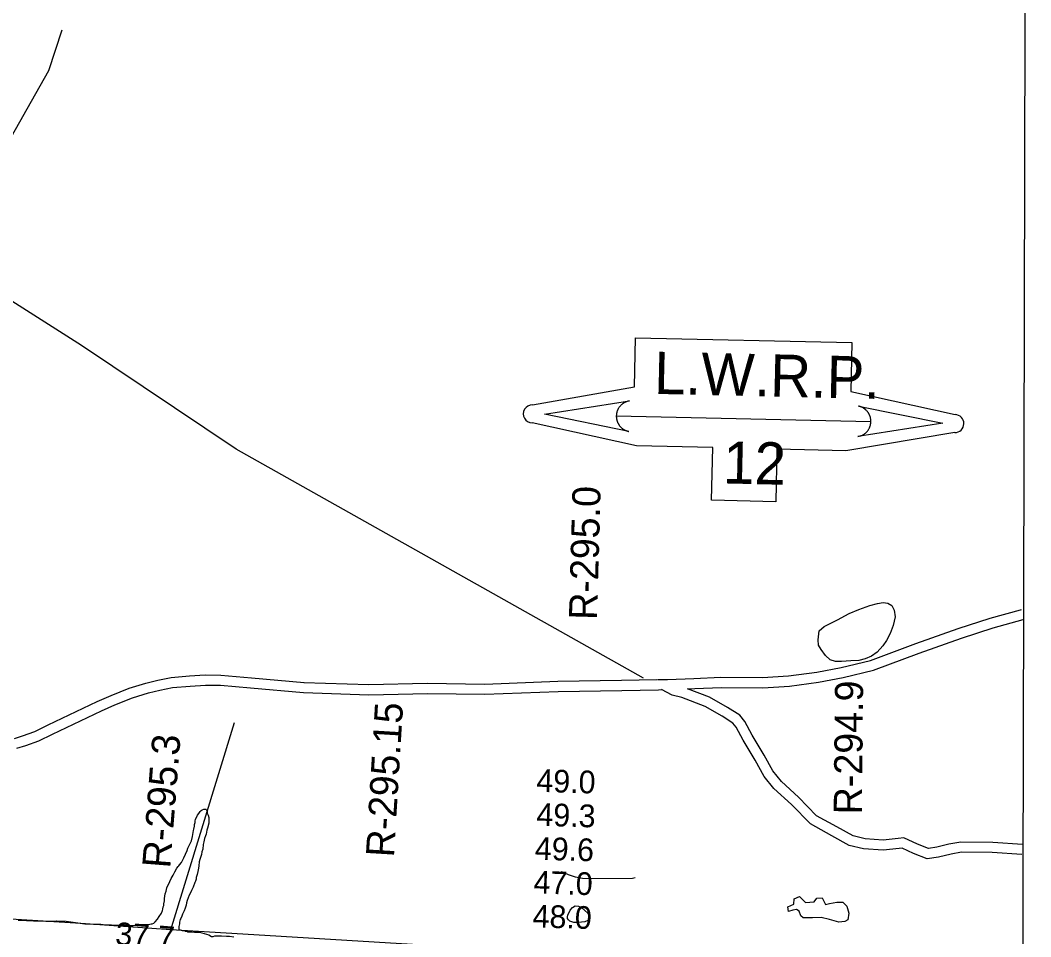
# Model space of a CAD drawing. Extents: x 3161615 to 3199515, y 867541 to 892976.
# Drawn here: x 3194247 to 3197229, y 880802 to 883507 of the extents above; entities that cross this region are included whole.
import ezdxf

# ---------------------------------------------------------------- set-up
doc = ezdxf.new("R2010")
doc.units = 0
for name, color, linetype in [('V-GRID-FRAM', 7, 'Continuous'), ('V-RIVR-RANG', 7, 'Continuous'), ('V-RIVR-RANG-IDEN', 7, 'Continuous'), ('V-ROAD-CNTR', 7, 'Continuous'), ('V-SITE-VEGE', 7, 'Continuous'), ('V-TOPO-MINR', 7, 'Continuous'), ('V-TOPO-SHOR', 7, 'Continuous'), ('V-TOPO-WATR-IDEN', 7, 'Continuous')]:
    doc.layers.add(name, color=color, linetype=linetype)

msp = doc.modelspace()

# ---------------------------------------------------------------- linework, layer by layer
at = {"layer": 'V-GRID-FRAM'}
msp.add_lwpolyline([(3165877.4, 891195.5), (3197229, 891108.8), (3197186.7, 872920.9), (3165819.2, 873007.6), (3165877.4, 891195.5)], dxfattribs=at)
at = {"layer": 'V-ROAD-CNTR'}
for points in [[(3196234.7, 881564.8), (3196314.7, 881568), (3196437.4, 881567.2), (3196513.8, 881571.9), (3196597.8, 881582.9), (3196669.5, 881596.6), (3196756.5, 881618), (3196889.6, 881667.7), (3197015, 881712.4), (3197109.5, 881742.3), (3197198.9, 881767.3), (3197201.1, 881767.9)], [(3196237.4, 881534.9), (3196315.2, 881538), (3196438.2, 881537.2), (3196516.7, 881542), (3196602.6, 881553.3), (3196675.9, 881567.3), (3196765.3, 881589.3), (3196899.9, 881639.5), (3197024.6, 881683.9), (3197118.1, 881713.6), (3197206.9, 881738.4), (3197209.1, 881739)], [(3194230.6, 881387.8), (3194254.1, 881394.9), (3194290.1, 881408.1), (3194329.7, 881427.6), (3194474.4, 881496.3), (3194515.4, 881514.2), (3194568.8, 881535.6), (3194618.2, 881551.1), (3194653, 881559.7), (3194692.8, 881567.3), (3194746.8, 881572), (3194793.4, 881575), (3194839.4, 881574.4), (3194929.7, 881566.5), (3195085.3, 881552.9)], [(3194237.6, 881358.6), (3194263.6, 881366.4), (3194302, 881380.5), (3194342.8, 881400.6), (3194486.8, 881469), (3194527, 881486.5), (3194578.9, 881507.3), (3194626.3, 881522.2), (3194659.4, 881530.4), (3194696.9, 881537.6), (3194749.1, 881542.1), (3194794.1, 881545), (3194837.9, 881544.4), (3194927.1, 881536.6), (3195082.7, 881523)], [(3195084.5, 881552.9), (3195276.1, 881546.6), (3195448.5, 881550.5), (3195617.9, 881548.2), (3195833.9, 881556.2), (3196021.8, 881559.4), (3196125.4, 881561.2)], [(3196128.1, 881561.3), (3196157.6, 881561.8), (3196234.7, 881564.8)], [(3195083.5, 881522.9), (3195275.9, 881516.6), (3195448.7, 881520.5), (3195618.3, 881518.2), (3195834.7, 881526.2), (3196022.3, 881529.4), (3196130.7, 881531.3)], [(3196130.7, 881531.3), (3196139.1, 881531.5)], [(3197202.5, 881045.2), (3197115.5, 881050.7), (3197024.8, 881051.9), (3196993.7, 881046.3), (3196956.9, 881036.9), (3196923.2, 881032.6), (3196882.7, 881048.3), (3196849.3, 881063.7), (3196841, 881062.7), (3196793.6, 881057.7), (3196735.6, 881061.5), (3196693.4, 881072.2), (3196642, 881100.5), (3196578.8, 881135.5), (3196523, 881192.7), (3196471.1, 881239.7), (3196442.5, 881275.5), (3196416, 881323.6), (3196380.8, 881382.5), (3196360.2, 881421.1), (3196350.2, 881433.1), (3196318.1, 881453.7), (3196268.6, 881482), (3196199.8, 881508.2), (3196171, 881514.9), (3196139.1, 881531.5)], [(3196216, 881534.1), (3196237.4, 881534.9)], [(3197204.4, 881075.1), (3197116.6, 881080.7), (3197022.3, 881081.9), (3196987.3, 881075.6), (3196951.3, 881066.4), (3196927, 881063.3), (3196894.4, 881075.9), (3196854.1, 881094.6), (3196837.5, 881092.5), (3196793, 881087.8), (3196740.4, 881091.2), (3196704.5, 881100.3), (3196656.5, 881126.8), (3196597.2, 881159.6), (3196543.8, 881214.3), (3196493, 881260.3), (3196467.6, 881292.2), (3196442, 881338.6), (3196406.9, 881397.3), (3196385.2, 881438), (3196370.2, 881455.8), (3196333.7, 881479.3), (3196281.5, 881509.2), (3196216, 881534.1)]]:
    msp.add_lwpolyline(points, dxfattribs=at)
at = {"layer": 'V-SITE-VEGE'}
for p, q in [((3194764.9, 881149.2), (3194768.6, 881156.1)), ((3194768.6, 881156.1), (3194770.4, 881161.4)), ((3194770.4, 881161.4), (3194774.1, 881166)), ((3194774.1, 881166), (3194778.3, 881171.8)), ((3194778.3, 881171.8), (3194781.3, 881174.7)), ((3194781.3, 881174.7), (3194784.3, 881177)), ((3194784.3, 881177), (3194789.6, 881179.2)), ((3194789.6, 881179.2), (3194792.6, 881179.2)), ((3194792.6, 881179.2), (3194795.5, 881178.5)), ((3194795.5, 881178.5), (3194796.6, 881176.7)), ((3194796.6, 881176.7), (3194798.9, 881171.4)), ((3194798.9, 881171.4), (3194799.4, 881167.3)), ((3194799.4, 881167.3), (3194802.2, 881160.8)), ((3194802.2, 881160.8), (3194803.8, 881154.8)), ((3194759.6, 881119.9), (3194761.6, 881129.2)), ((3194761.6, 881129.2), (3194761.7, 881133.9)), ((3194761.7, 881133.9), (3194763.5, 881139.2)), ((3194763.5, 881139.2), (3194763.6, 881143.3)), ((3194763.6, 881143.3), (3194764.9, 881149.2)), ((3194804.1, 881137.2), (3194800.3, 881122.6)), ((3194803.8, 881154.8), (3194804.2, 881144.8)), ((3194804.2, 881144.8), (3194804.1, 881137.2)), ((3194752.5, 881085.9), (3194755.7, 881098.2)), ((3194755.7, 881098.2), (3194759, 881115.8)), ((3194759, 881115.8), (3194759.6, 881119.9)), ((3194793.9, 881100.4), (3194791.4, 881092.8)), ((3194795.8, 881105), (3194793.9, 881100.4)), ((3194798.4, 881117.3), (3194795.8, 881105)), ((3194800.3, 881122.6), (3194798.4, 881117.3)), ((3194742.1, 881063.8), (3194752.5, 881085.9)), ((3194787.5, 881074.6), (3194786.1, 881060.5)), ((3194789.5, 881082.8), (3194787.5, 881074.6)), ((3194791.4, 881092.8), (3194789.5, 881082.8)), ((3194730.3, 881035.2), (3194740.2, 881057.3)), ((3194740.2, 881057.3), (3194742.1, 881063.8)), ((3194780.4, 881038.9), (3194777.3, 881030.1)), ((3194782.3, 881044.7), (3194780.4, 881038.9)), ((3194783, 881053), (3194782.3, 881044.7)), ((3194786.1, 881060.5), (3194783, 881053)), ((3194709.1, 881004.5), (3194713.4, 881010.2)), ((3194713.4, 881010.2), (3194715.8, 881012)), ((3194715.8, 881012), (3194717, 881014.3)), ((3194717, 881014.3), (3194723, 881021.8)), ((3194723, 881021.8), (3194730.3, 881035.2)), ((3194774, 881011.4), (3194773.8, 881004.4)), ((3194775.4, 881023.1), (3194774, 881011.4)), ((3194777.3, 881030.1), (3194775.4, 881023.1)), ((3194692.7, 880974.2), (3194698.8, 880984.7)), ((3194698.8, 880984.7), (3194703.1, 880994)), ((3194703.1, 880994), (3194709.1, 881004.5)), ((3194766.8, 880976.9), (3194766.1, 880972.2)), ((3194769.3, 880986.2), (3194766.8, 880976.9)), ((3194771.9, 880995), (3194769.3, 880986.2)), ((3194773.8, 881004.4), (3194771.9, 880995)), ((3194677.8, 880936.9), (3194679.8, 880946.8)), ((3194679.8, 880946.8), (3194689, 880966)), ((3194689, 880966), (3194692.7, 880974.2)), ((3194758, 880948.8), (3194752.5, 880938.9)), ((3194762.4, 880962.2), (3194758, 880948.8)), ((3194764.8, 880966.3), (3194762.4, 880962.2)), ((3194766.1, 880972.2), (3194764.8, 880966.3)), ((3194673.3, 880915.8), (3194675.3, 880928.7)), ((3194675.3, 880928.7), (3194677.8, 880936.9)), ((3194743.3, 880917.4), (3194739.6, 880909.2)), ((3194745.8, 880924.9), (3194743.3, 880917.4)), ((3194750.1, 880932.5), (3194745.8, 880924.9)), ((3194752.5, 880938.9), (3194750.1, 880932.5)), ((3194668.6, 880884.1), (3194669.3, 880890.6)), ((3194669.3, 880890.6), (3194671.1, 880894.7)), ((3194671.1, 880894.7), (3194671.2, 880900)), ((3194671.2, 880900), (3194673.2, 880908.7)), ((3194673.2, 880908.7), (3194673.3, 880915.8)), ((3194734.5, 880887), (3194730.8, 880879.4)), ((3194737, 880895.7), (3194734.5, 880887)), ((3194737.7, 880902.8), (3194737, 880895.7)), ((3194739.6, 880909.2), (3194737.7, 880902.8)), ((3194652.1, 880854.5), (3194657.5, 880862)), ((3194657.5, 880862), (3194664.2, 880872.5)), ((3194664.2, 880872.5), (3194666.7, 880880.1)), ((3194666.7, 880880.1), (3194668.6, 880884.1)), ((3194724.6, 880863.6), (3194720.9, 880856.7)), ((3194726.5, 880869.5), (3194724.6, 880863.6)), ((3194730.8, 880879.4), (3194726.5, 880869.5)), ((3194241.1, 880851.4), (3194249.9, 880851.3)), ((3194249.9, 880851.3), (3194266.4, 880850.9)), ((3194266.4, 880850.9), (3194278.7, 880850.1)), ((3194278.7, 880850.1), (3194286.9, 880849.9)), ((3194286.9, 880849.9), (3194314.5, 880849.4)), ((3194314.5, 880849.4), (3194322.8, 880848.6)), ((3194322.8, 880848.6), (3194346.3, 880848.2)), ((3194346.3, 880848.2), (3194351, 880848.7)), ((3194351, 880848.7), (3194354.5, 880849.2)), ((3194354.5, 880849.2), (3194383.3, 880848.6)), ((3194383.3, 880848.6), (3194417.3, 880843.3)), ((3194417.3, 880843.3), (3194430.8, 880841.2)), ((3194430.8, 880841.2), (3194438.4, 880840.5)), ((3194438.4, 880840.5), (3194463.7, 880840)), ((3194463.7, 880840), (3194485.4, 880839.6)), ((3194485.4, 880839.6), (3194499.5, 880838.1)), ((3194499.5, 880838.1), (3194506.6, 880838)), ((3194506.6, 880838), (3194517.1, 880837.2)), ((3194517.1, 880837.2), (3194545.3, 880836.6)), ((3194545.3, 880836.6), (3194548.9, 880836.5)), ((3194548.9, 880836.5), (3194555.3, 880836.4)), ((3194555.3, 880836.4), (3194564.7, 880836.2)), ((3194564.7, 880836.2), (3194571.8, 880836.1)), ((3194571.8, 880836.1), (3194581.8, 880835.9)), ((3194581.8, 880835.9), (3194585.9, 880836.4)), ((3194585.9, 880836.4), (3194593.5, 880836.2)), ((3194593.5, 880836.2), (3194597.7, 880837.3)), ((3194597.7, 880837.3), (3194603, 880837.2)), ((3194603, 880837.2), (3194609.5, 880838.9)), ((3194609.5, 880838.9), (3194619.4, 880838.7)), ((3194619.4, 880838.7), (3194625.9, 880839.1)), ((3194625.9, 880839.1), (3194633.6, 880840.7)), ((3194633.6, 880840.7), (3194637.1, 880840.7)), ((3194637.1, 880840.7), (3194641.3, 880842.9)), ((3194641.3, 880842.9), (3194645.5, 880847)), ((3194645.5, 880847), (3194652.1, 880854.5)), ((3194715.7, 880832.7), (3194715, 880826.8)), ((3194717.7, 880840.8), (3194715.7, 880832.7)), ((3194717.8, 880845.5), (3194717.7, 880840.8)), ((3194719.7, 880853.2), (3194717.8, 880845.5)), ((3194720.9, 880856.7), (3194719.7, 880853.2)), ((3194715, 880826.8), (3194715, 880823.8)), ((3194715, 880823.8), (3194719.7, 880823.2)), ((3194719.7, 880823.2), (3194725.5, 880821.3)), ((3194725.5, 880821.3), (3194732, 880820.6)), ((3194732, 880820.6), (3194734.3, 880819.4)), ((3194734.3, 880819.4), (3194739, 880818.7)), ((3194739, 880818.7), (3194741.3, 880817.4)), ((3194741.3, 880817.4), (3194747.8, 880816.7)), ((3194747.8, 880816.7), (3194753.6, 880816.6)), ((3194753.6, 880816.6), (3194761.9, 880815.9)), ((3194761.9, 880815.9), (3194776, 880815.6)), ((3194776, 880815.6), (3194803.4, 880808)), ((3194803.4, 880808), (3194812.2, 880803.7)), ((3194812.2, 880803.7), (3194816.3, 880803.6)), ((3194816.3, 880803.6), (3194821.6, 880805.3)), ((3194821.6, 880805.3), (3194833.4, 880805.6)), ((3194833.4, 880805.6), (3194841.6, 880805.5)), ((3194841.6, 880805.5), (3194855.7, 880804.6)), ((3194855.7, 880804.6), (3194864.5, 880803.8)), ((3194864.5, 880803.8), (3194877.4, 880802.4))]:
    msp.add_line(p, q, dxfattribs=at)
at = {"layer": 'V-TOPO-MINR'}
for points in [[(3196061.5, 880976.1), (3196053.6, 880974.8), (3195927.7, 880973.4), (3195906.3, 880974.8), (3195885.4, 880978.2), (3195865.3, 880984.9), (3195845.6, 880993.6), (3195844.3, 880994.3)], [(3195885.2, 880893.3), (3195894.3, 880892.5), (3195904.2, 880888.1), (3195922.2, 880872), (3195925.9, 880863.6), (3195926.3, 880856.4), (3195921.7, 880850.8), (3195913.7, 880846.3), (3195893.4, 880844.4), (3195887, 880844.3), (3195880.8, 880844.9), (3195874.7, 880846.5), (3195868.8, 880848.8), (3195864.8, 880852.3), (3195862.2, 880856.2), (3195861.7, 880861), (3195862.7, 880866.2), (3195869.7, 880881.2), (3195877.1, 880889), (3195885.2, 880893.3)]]:
    msp.add_lwpolyline(points, dxfattribs=at)
at = {"layer": 'V-TOPO-SHOR'}
msp.add_line((3194878.7, 881434.1), (3194689.4, 880818.6), dxfattribs=at)
for points in [[(3194018.7, 882806.6), (3194331.7, 883358), (3194371, 883478.3)], [(3196086.4, 881565.3), (3194884.5, 882241.3), (3194428.6, 882547), (3194018.7, 882806.6), (3193962.2, 882859.8), (3193923.4, 882920.1), (3193736.5, 883179.1), (3193669.5, 883292.6)], [(3196619.5, 881717.7), (3196658.8, 881737.2), (3196693.6, 881755.8), (3196721.3, 881768), (3196753.7, 881779.4), (3196777.1, 881785.5), (3196793.8, 881788.9), (3196807.3, 881786.3), (3196818.9, 881779.5), (3196825.5, 881766.4), (3196828.8, 881746), (3196823, 881720.8), (3196814.4, 881697.4), (3196803.1, 881676.2), (3196792.3, 881661.2), (3196775.4, 881642.3), (3196759, 881630.4), (3196740.5, 881622.6), (3196721.2, 881617.2), (3196698.4, 881616.9), (3196670.2, 881614.4), (3196652.8, 881614.4), (3196637.2, 881619.1), (3196623.4, 881632.4), (3196610.4, 881649.8), (3196602.7, 881663), (3196601.9, 881678.3), (3196605, 881704.7), (3196619.5, 881717.7)], [(3196635.3, 880900.9), (3196657.1, 880904.7), (3196674.5, 880904.1), (3196685.9, 880892.3), (3196692.2, 880872.3), (3196688.9, 880852.9), (3196680.3, 880847.4), (3196663.1, 880845.1), (3196635.3, 880853), (3196610.1, 880859.6), (3196585.1, 880858.3), (3196557.4, 880858.5), (3196550.7, 880864.4), (3196545.8, 880878.1), (3196537.7, 880882.9), (3196526.5, 880881.4), (3196514.1, 880876.7), (3196512.1, 880890.8), (3196529.9, 880898.2), (3196530.6, 880914.3), (3196546.9, 880921.1), (3196564.7, 880904), (3196590.3, 880905.9), (3196597.6, 880916.8), (3196613.9, 880917), (3196623.1, 880897.5), (3196635.3, 880900.9)], [(3193831.9, 880875.8), (3194012.4, 880868.2), (3194426.6, 880842.3), (3194692.1, 880823.9), (3194936.3, 880809), (3195485, 880775.6), (3195973.5, 880760.1), (3196653.2, 880740.6), (3196950.6, 880736.2), (3197216.1, 880739)]]:
    msp.add_lwpolyline(points, dxfattribs=at)
at = {"layer": 'V-TOPO-WATR-IDEN'}
msp.add_line((3196006.1, 882339.3), (3196757.1, 882322.2), dxfattribs=at)
for points in [[(3195758.8, 882371.4), (3196059.5, 882425.3), (3196062.8, 882570), (3196701.2, 882555.4), (3196697.9, 882410.8), (3197005.6, 882343)], [(3197004.4, 882290), (3196683.3, 882236.6), (3196479.9, 882241.3), (3196476.4, 882086), (3196287.4, 882090.3), (3196290.9, 882245.6), (3196066.1, 882250.7), (3195757.6, 882318.4)]]:
    msp.add_lwpolyline(points, dxfattribs=at)
for points in [[(3196042.6, 882293.4), (3195793.8, 882344.1), (3196044.6, 882383.4), (3196040.2, 882382.5), (3196036, 882381.1), (3196034.3, 882380.5), (3196032.9, 882379.9), (3196031.2, 882379), (3196029.6, 882378.2), (3196028.2, 882377.4), (3196026.4, 882376.2), (3196024.5, 882374.9), (3196023.4, 882374.1), (3196022.1, 882373), (3196020.5, 882371.5), (3196019.3, 882370.3), (3196018, 882369), (3196017.2, 882368.1), (3196016.3, 882367), (3196015.3, 882365.7), (3196014.4, 882364.5), (3196013.6, 882363.3), (3196012.9, 882362.2), (3196012, 882360.7), (3196011.2, 882359.1), (3196010.5, 882357.9), (3196009.9, 882356.4), (3196009.3, 882355), (3196008.9, 882353.8), (3196008.5, 882352.9), (3196008.1, 882351.5), (3196007.7, 882350), (3196007.3, 882348.6), (3196007, 882347.1), (3196006.7, 882345.7), (3196006.5, 882344.3), (3196006.4, 882343), (3196006.2, 882341.3), (3196006.1, 882339.3), (3196006.1, 882338.6), (3196006.1, 882337.7), (3196006.1, 882336.6), (3196006.2, 882335.6), (3196006.3, 882334.5), (3196006.4, 882333.5), (3196006.5, 882332.3), (3196006.6, 882331.5), (3196006.8, 882330.3), (3196007, 882329.2), (3196007.2, 882328.4), (3196007.7, 882326.5), (3196007.9, 882325.4), (3196008.2, 882324.7), (3196008.5, 882323.6), (3196008.9, 882322.5), (3196009.3, 882321.5), (3196009.8, 882320.2), (3196010.3, 882319.1), (3196010.8, 882318.2), (3196011.1, 882317.4), (3196011.7, 882316.4), (3196012.2, 882315.5), (3196012.8, 882314.5), (3196013.4, 882313.5), (3196014.1, 882312.4), (3196015, 882311.2), (3196015.7, 882310.3), (3196016.4, 882309.3), (3196017.2, 882308.4), (3196017.8, 882307.7), (3196018.5, 882306.9), (3196019.6, 882305.8), (3196019.7, 882305.7), (3196020.4, 882305.1), (3196020.9, 882304.6), (3196021.6, 882303.9), (3196022.6, 882303.1), (3196023.4, 882302.4), (3196024.1, 882301.9), (3196025.1, 882301.2), (3196026, 882300.5), (3196026.7, 882300.1), (3196027.6, 882299.5), (3196028.8, 882298.7), (3196029.6, 882298.3), (3196030.2, 882298), (3196030.7, 882297.7), (3196031.4, 882297.3), (3196032.3, 882296.9), (3196033.2, 882296.5), (3196034, 882296.1), (3196034.9, 882295.7), (3196036.1, 882295.3), (3196036.8, 882295), (3196037.9, 882294.7), (3196039.3, 882294.3), (3196040.3, 882294), (3196041, 882293.8), (3196041.7, 882293.6), (3196042.2, 882293.5)], [(3196720.7, 882368), (3196969.5, 882317.3), (3196718.6, 882278), (3196723.1, 882279), (3196727.3, 882280.3), (3196728.9, 882281), (3196730.4, 882281.6), (3196732.1, 882282.4), (3196733.7, 882283.3), (3196735.1, 882284.1), (3196736.9, 882285.2), (3196738.8, 882286.6), (3196739.8, 882287.4), (3196741.1, 882288.4), (3196742.8, 882289.9), (3196744, 882291.1), (3196745.3, 882292.5), (3196746.1, 882293.4), (3196746.9, 882294.4), (3196747.9, 882295.7), (3196748.8, 882296.9), (3196749.7, 882298.2), (3196750.3, 882299.2), (3196751.3, 882300.8), (3196752.1, 882302.3), (3196752.7, 882303.6), (3196753.4, 882305.1), (3196754, 882306.4), (3196754.4, 882307.6), (3196754.7, 882308.5), (3196755.2, 882310), (3196755.6, 882311.5), (3196756, 882312.9), (3196756.3, 882314.3), (3196756.5, 882315.7), (3196756.7, 882317.2), (3196756.9, 882318.4), (3196757, 882320.2), (3196757.1, 882322.2), (3196757.1, 882322.8), (3196757.1, 882323.7), (3196757.1, 882324.8), (3196757.1, 882325.9), (3196757, 882326.9), (3196756.9, 882327.9), (3196756.8, 882329.1), (3196756.6, 882329.9), (3196756.5, 882331.1), (3196756.2, 882332.3), (3196756.1, 882333), (3196755.6, 882335), (3196755.3, 882336), (3196755.1, 882336.7), (3196754.7, 882337.9), (3196754.4, 882338.9), (3196754, 882340), (3196753.4, 882341.2), (3196752.9, 882342.4), (3196752.5, 882343.3), (3196752.1, 882344), (3196751.6, 882345), (3196751.1, 882345.9), (3196750.5, 882347), (3196749.9, 882348), (3196749.2, 882349), (3196748.3, 882350.3), (3196747.6, 882351.2), (3196746.9, 882352.1), (3196746.1, 882353.1), (3196745.4, 882353.8), (3196744.7, 882354.6), (3196743.6, 882355.7), (3196743.6, 882355.7), (3196742.9, 882356.4), (3196742.4, 882356.8), (3196741.6, 882357.5), (3196740.7, 882358.4), (3196739.9, 882359), (3196739.1, 882359.6), (3196738.2, 882360.3), (3196737.3, 882360.9), (3196736.6, 882361.4), (3196735.7, 882362), (3196734.4, 882362.7), (3196733.7, 882363.2), (3196733.1, 882363.5), (3196732.5, 882363.8), (3196731.9, 882364.1), (3196731, 882364.6), (3196730.1, 882365), (3196729.2, 882365.4), (3196728.3, 882365.7), (3196727.2, 882366.2), (3196726.5, 882366.4), (3196725.3, 882366.8), (3196724, 882367.2), (3196723, 882367.5), (3196722.3, 882367.7), (3196721.5, 882367.8), (3196721, 882367.9)]]:
    msp.add_lwpolyline(points, close=True, dxfattribs=at)
for centre, start, end in [((3195758.2, 882344.9), 88.6951, 268.6951), ((3197005, 882316.5), 268.6951, 88.6951)]:
    msp.add_arc(centre, 26.5, start, end, dxfattribs=at)

# ---------------------------------------------------------------- texts
at = {"layer": 'V-RIVR-RANG'}
for s, rotation, p in [('49.0', 358.2683, (3195769.5, 881230.2)), ('49.3', 358.2683, (3195769.6, 881130.2)), ('49.6', 358.2683, (3195765, 881030.2)), ('47.0', 358.2683, (3195761.2, 880930.3)), ('48.0', 358.2683, (3195758.4, 880830.4)), ('37.7', 355.3683, (3194526.2, 880779.2))]:
    msp.add_text(s, height=67, rotation=rotation, dxfattribs=at).set_placement(p)
at = {"layer": 'V-RIVR-RANG-IDEN'}
for s, rotation, p in [('R-295.0', 88.4051, (3195949.1, 881736.5)), ('R-294.9', 89.3969, (3196730.4, 881163.2)), ('R-295.15', 86.5447, (3195349.9, 881035.8)), ('R-295.3', 85.5051, (3194689.8, 881003))]:
    msp.add_text(s, height=83, rotation=rotation, dxfattribs=at).set_placement(p)
at = {"layer": 'V-TOPO-WATR-IDEN'}
for s, rotation, p in [('L.W.R.P.', 358.695, (3196116.8, 882404.3)), ('12', 358.6951, (3196320.1, 882140.1))]:
    msp.add_text(s, height=124.5, rotation=rotation, dxfattribs=at).set_placement(p)

doc.saveas('drawing.dxf')
